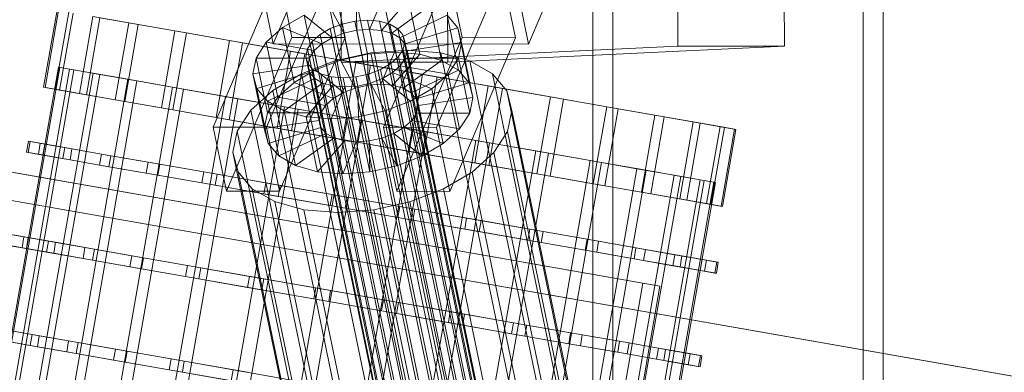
# Model space of a CAD drawing. Header units: millimetres. Extents: x -4395 to 65662, y -65530 to 6847.
# Tile 638 of 656: x 20020 to 20197, y -17698 to -17635. Entities that reach past the tile are written whole.
import ezdxf

# ---------------------------------------------------------------- set-up
doc = ezdxf.new("R2010")
doc.units = ezdxf.units.MM
doc.layers.add('superior_C02', color=7, linetype='Continuous', lineweight=0)
doc.layers.add('superior_C07', color=7, linetype='Continuous', lineweight=0)

msp = doc.modelspace()

# ---------------------------------------------------------------- linework, layer by layer
at = {"layer": 'superior_C02'}
for p, q in [((20122.893, -17575), (20122.893, -18425)), ((20126.47, -18425), (20126.47, -17575)), ((20171.385, -18425), (20171.385, -17575)), ((20174.961, -17575), (20174.961, -18425)), ((20138.152, -17639.486), (20138.076, -17621.488)), ((20157.167, -17621.488), (20157.243, -17639.486)), ((20077.683, -17624.356), (20077.759, -17642.354)), ((20096.85, -17642.354), (20096.774, -17624.356)), ((20066.521, -17626.449), (20054.77, -17653.98)), ((20063.167, -17627.592), (20065.548, -17639.061)), ((20064.316, -17653.992), (20076.066, -17626.461)), ((20068.901, -17637.917), (20066.521, -17626.449)), ((20076.066, -17626.461), (20078.447, -17637.929)), ((20097.066, -17626.487), (20085.316, -17654.019)), ((20094.861, -17654.031), (20106.612, -17626.499)), ((20099.447, -17637.955), (20097.066, -17626.487)), ((20106.612, -17626.499), (20108.992, -17637.967)), ((20111.366, -17639.118), (20108.986, -17627.65)), ((20080.415, -17631.1), (20080.521, -17636.643)), ((20082.455, -17640.93), (20080.415, -17631.1)), ((20085.267, -17630.735), (20082.819, -17636.47)), ((20089.803, -17631.112), (20084.968, -17636.649)), ((20087.308, -17640.564), (20085.267, -17630.735)), ((20091.843, -17640.942), (20089.803, -17631.112)), ((20065.548, -17639.061), (20067.996, -17633.325)), ((20075.576, -17632.183), (20078.229, -17637.157)), ((20077.616, -17642.013), (20075.576, -17632.183)), ((20093.713, -17632.206), (20086.82, -17637.167)), ((20095.753, -17642.036), (20093.713, -17632.206)), ((20113.814, -17633.382), (20111.366, -17639.118)), ((20067.235, -17636.164), (20071.081, -17633.91)), ((20071.081, -17633.91), (20076.099, -17637.975)), ((20073.121, -17643.74), (20071.081, -17633.91)), ((20077.889, -17635.518), (20080.181, -17635.005)), ((20080.181, -17635.005), (20082.479, -17634.832)), ((20124.556, -17848.804), (20080.181, -17635.005)), ((20082.479, -17634.832), (20084.628, -17635.011)), ((20126.855, -17848.631), (20082.479, -17634.832)), ((20084.628, -17635.011), (20086.48, -17635.529)), ((20129.003, -17848.809), (20084.628, -17635.011)), ((20096.73, -17633.943), (20088.249, -17637.99)), ((20098.77, -17643.772), (20096.73, -17633.943)), ((20096.73, -17633.943), (20098.648, -17636.203)), ((20064.302, -17638.79), (20067.235, -17636.164)), ((20067.235, -17636.164), (20074.278, -17639.042)), ((20069.275, -17645.994), (20067.235, -17636.164)), ((20073.938, -17637.404), (20075.759, -17636.336)), ((20075.759, -17636.336), (20077.889, -17635.518)), ((20120.135, -17850.135), (20075.759, -17636.336)), ((20122.264, -17849.317), (20077.889, -17635.518)), ((20080.521, -17636.643), (20078.229, -17637.157)), ((20082.819, -17636.47), (20080.521, -17636.643)), ((20080.521, -17636.643), (20082.561, -17646.473)), ((20082.819, -17636.47), (20084.86, -17646.3)), ((20084.968, -17636.649), (20082.819, -17636.47)), ((20084.968, -17636.649), (20087.008, -17646.479)), ((20086.82, -17637.167), (20084.968, -17636.649)), ((20086.48, -17635.529), (20087.909, -17636.352)), ((20130.855, -17849.328), (20086.48, -17635.529)), ((20087.909, -17636.352), (20088.818, -17637.422)), ((20132.284, -17850.15), (20087.909, -17636.352)), ((20098.648, -17636.203), (20089.158, -17639.061)), ((20100.689, -17646.033), (20098.648, -17636.203)), ((20098.648, -17636.203), (20099.338, -17638.834)), ((20057.15, -17665.449), (20068.901, -17637.917)), ((20078.447, -17637.929), (20066.696, -17665.461)), ((20078.447, -17637.929), (20068.901, -17637.917)), ((20071.685, -17639.983), (20072.548, -17638.648)), ((20072.548, -17638.648), (20073.938, -17637.404)), ((20116.924, -17852.446), (20072.548, -17638.648)), ((20118.313, -17851.202), (20073.938, -17637.404)), ((20076.099, -17637.975), (20074.278, -17639.042)), ((20078.229, -17637.157), (20076.099, -17637.975)), ((20076.099, -17637.975), (20078.14, -17647.804)), ((20078.229, -17637.157), (20080.269, -17646.986)), ((20086.82, -17637.167), (20088.86, -17646.997)), ((20088.249, -17637.99), (20086.82, -17637.167)), ((20087.696, -17665.487), (20099.447, -17637.955)), ((20088.249, -17637.99), (20090.289, -17647.82)), ((20089.158, -17639.061), (20088.249, -17637.99)), ((20088.818, -17637.422), (20089.145, -17638.668)), ((20133.193, -17851.221), (20088.818, -17637.422)), ((20089.145, -17638.668), (20088.867, -17640.005)), ((20133.52, -17852.467), (20089.145, -17638.668)), ((20108.992, -17637.967), (20097.241, -17665.499)), ((20108.992, -17637.967), (20099.447, -17637.955)), ((20062.48, -17641.61), (20064.302, -17638.79)), ((20064.302, -17638.79), (20072.888, -17640.286)), ((20066.342, -17648.62), (20064.302, -17638.79)), ((20065.548, -17639.061), (20111.366, -17639.118)), ((20071.408, -17641.32), (20071.685, -17639.983)), ((20116.061, -17853.782), (20071.685, -17639.983)), ((20072.888, -17640.286), (20072.025, -17641.622)), ((20074.278, -17639.042), (20072.888, -17640.286)), ((20072.888, -17640.286), (20074.928, -17650.116)), ((20074.278, -17639.042), (20076.318, -17648.872)), ((20138.152, -17639.486), (20077.759, -17642.354)), ((20083.067, -17640.659), (20089.555, -17640.17)), ((20088.867, -17640.005), (20088.004, -17641.341)), ((20088.867, -17640.005), (20133.243, -17853.804)), ((20089.158, -17639.061), (20091.198, -17648.891)), ((20089.485, -17640.307), (20089.158, -17639.061)), ((20089.207, -17641.643), (20089.485, -17640.307)), ((20099.338, -17638.834), (20089.485, -17640.307)), ((20089.485, -17640.307), (20091.525, -17650.137)), ((20089.555, -17640.17), (20095.618, -17640.674)), ((20127.809, -17824.479), (20089.555, -17640.17)), ((20157.243, -17639.486), (20096.85, -17642.354)), ((20099.338, -17638.834), (20098.753, -17641.655)), ((20101.379, -17648.664), (20099.338, -17638.834)), ((20157.243, -17639.486), (20138.152, -17639.486)), ((20061.894, -17644.431), (20062.48, -17641.61)), ((20062.48, -17641.61), (20072.025, -17641.622)), ((20064.52, -17651.44), (20062.48, -17641.61)), ((20070.589, -17644.416), (20076.599, -17642.107)), ((20071.735, -17642.566), (20071.408, -17641.32)), ((20115.783, -17855.119), (20071.408, -17641.32)), ((20072.025, -17641.622), (20071.748, -17642.958)), ((20072.025, -17641.622), (20074.065, -17651.452)), ((20077.616, -17642.013), (20073.121, -17643.74)), ((20076.599, -17642.107), (20083.067, -17640.659)), ((20114.853, -17826.416), (20076.599, -17642.107)), ((20082.455, -17640.93), (20077.616, -17642.013)), ((20080.269, -17646.986), (20077.616, -17642.013)), ((20087.308, -17640.564), (20082.455, -17640.93)), ((20082.561, -17646.473), (20082.455, -17640.93)), ((20121.322, -17824.968), (20083.067, -17640.659)), ((20084.86, -17646.3), (20087.308, -17640.564)), ((20088.004, -17641.341), (20086.614, -17642.585)), ((20087.008, -17646.479), (20091.843, -17640.942)), ((20091.843, -17640.942), (20087.308, -17640.564)), ((20132.38, -17855.139), (20088.004, -17641.341)), ((20088.344, -17642.979), (20089.207, -17641.643)), ((20088.86, -17646.997), (20095.753, -17642.036)), ((20089.207, -17641.643), (20098.753, -17641.655)), ((20091.247, -17651.473), (20089.207, -17641.643)), ((20095.753, -17642.036), (20091.843, -17640.942)), ((20095.618, -17640.674), (20100.844, -17642.137)), ((20133.873, -17824.984), (20095.618, -17640.674)), ((20098.77, -17643.772), (20095.753, -17642.036)), ((20098.753, -17641.655), (20096.931, -17644.475)), ((20098.753, -17641.655), (20100.793, -17651.485)), ((20100.844, -17642.137), (20104.878, -17644.459)), ((20139.099, -17826.446), (20100.844, -17642.137)), ((20061.894, -17644.431), (20071.748, -17642.958)), ((20073.121, -17643.74), (20069.275, -17645.994)), ((20072.643, -17643.637), (20071.735, -17642.566)), ((20116.11, -17856.365), (20071.735, -17642.566)), ((20071.748, -17642.958), (20072.075, -17644.204)), ((20071.748, -17642.958), (20073.788, -17652.788)), ((20074.073, -17644.459), (20072.643, -17643.637)), ((20117.019, -17857.435), (20072.643, -17643.637)), ((20078.14, -17647.804), (20073.121, -17643.74)), ((20077.759, -17642.354), (20096.85, -17642.354)), ((20084.793, -17643.652), (20082.664, -17644.47)), ((20086.614, -17642.585), (20084.793, -17643.652)), ((20129.168, -17857.451), (20084.793, -17643.652)), ((20130.99, -17856.383), (20086.614, -17642.585)), ((20086.955, -17644.223), (20088.344, -17642.979)), ((20096.931, -17644.475), (20088.344, -17642.979)), ((20088.344, -17642.979), (20090.384, -17652.809)), ((20090.289, -17647.82), (20098.77, -17643.772)), ((20100.689, -17646.033), (20098.77, -17643.772)), ((20062.584, -17647.062), (20061.894, -17644.431)), ((20063.934, -17654.261), (20061.894, -17644.431)), ((20062.584, -17647.062), (20072.075, -17644.204)), ((20064.503, -17649.322), (20072.984, -17645.275)), ((20065.448, -17647.428), (20070.589, -17644.416)), ((20108.844, -17828.725), (20070.589, -17644.416)), ((20072.075, -17644.204), (20072.984, -17645.275)), ((20072.075, -17644.204), (20074.115, -17654.034)), ((20072.984, -17645.275), (20074.413, -17646.098)), ((20072.984, -17645.275), (20075.024, -17655.105)), ((20075.924, -17644.978), (20074.073, -17644.459)), ((20118.448, -17858.258), (20074.073, -17644.459)), ((20078.073, -17645.156), (20075.924, -17644.978)), ((20120.3, -17858.776), (20075.924, -17644.978)), ((20080.371, -17644.983), (20078.073, -17645.156)), ((20122.448, -17858.955), (20078.073, -17645.156)), ((20082.664, -17644.47), (20080.371, -17644.983)), ((20124.747, -17858.782), (20080.371, -17644.983)), ((20127.039, -17858.269), (20082.664, -17644.47)), ((20083.004, -17646.108), (20085.133, -17645.29)), ((20085.133, -17645.29), (20086.955, -17644.223)), ((20090.152, -17649.355), (20085.133, -17645.29)), ((20085.133, -17645.29), (20087.173, -17655.12)), ((20093.997, -17647.101), (20086.955, -17644.223)), ((20086.955, -17644.223), (20088.995, -17654.053)), ((20096.931, -17644.475), (20093.997, -17647.101)), ((20098.971, -17654.305), (20096.931, -17644.475)), ((20104.878, -17644.459), (20107.443, -17647.481)), ((20143.132, -17828.768), (20104.878, -17644.459)), ((20061.526, -17650.939), (20065.448, -17647.428)), ((20064.503, -17649.322), (20062.584, -17647.062)), ((20064.624, -17656.892), (20062.584, -17647.062)), ((20103.703, -17831.737), (20065.448, -17647.428)), ((20069.275, -17645.994), (20066.342, -17648.62)), ((20067.52, -17651.059), (20074.413, -17646.098)), ((20076.318, -17648.872), (20069.275, -17645.994)), ((20071.429, -17652.153), (20076.265, -17646.616)), ((20074.413, -17646.098), (20076.265, -17646.616)), ((20074.413, -17646.098), (20076.453, -17655.927)), ((20075.965, -17652.53), (20078.413, -17646.795)), ((20076.265, -17646.616), (20078.413, -17646.795)), ((20076.265, -17646.616), (20078.305, -17656.446)), ((20078.14, -17647.804), (20080.269, -17646.986)), ((20078.413, -17646.795), (20080.712, -17646.622)), ((20078.413, -17646.795), (20080.453, -17656.624)), ((20080.269, -17646.986), (20082.561, -17646.473)), ((20080.712, -17646.622), (20083.004, -17646.108)), ((20080.817, -17652.165), (20080.712, -17646.622)), ((20080.712, -17646.622), (20082.752, -17656.451)), ((20082.561, -17646.473), (20084.86, -17646.3)), ((20085.656, -17651.082), (20083.004, -17646.108)), ((20083.004, -17646.108), (20085.044, -17655.938)), ((20084.86, -17646.3), (20087.008, -17646.479)), ((20087.008, -17646.479), (20088.86, -17646.997)), ((20088.86, -17646.997), (20090.289, -17647.82)), ((20093.997, -17647.101), (20090.152, -17649.355)), ((20091.198, -17648.891), (20100.689, -17646.033)), ((20096.037, -17656.931), (20093.997, -17647.101)), ((20101.379, -17648.664), (20100.689, -17646.033)), ((20107.443, -17647.481), (20108.365, -17650.998)), ((20145.698, -17831.79), (20107.443, -17647.481)), ((20067.52, -17651.059), (20064.503, -17649.322)), ((20066.543, -17659.152), (20064.503, -17649.322)), ((20066.342, -17648.62), (20064.52, -17651.44)), ((20074.928, -17650.116), (20066.342, -17648.62)), ((20074.928, -17650.116), (20076.318, -17648.872)), ((20076.318, -17648.872), (20078.14, -17647.804)), ((20090.289, -17647.82), (20091.198, -17648.891)), ((20091.198, -17648.891), (20091.525, -17650.137)), ((20091.525, -17650.137), (20101.379, -17648.664)), ((20100.793, -17651.485), (20101.379, -17648.664)), ((20059.091, -17654.709), (20061.526, -17650.939)), ((20099.781, -17835.248), (20061.526, -17650.939)), ((20071.429, -17652.153), (20067.52, -17651.059)), ((20069.56, -17660.889), (20067.52, -17651.059)), ((20074.065, -17651.452), (20074.928, -17650.116)), ((20085.656, -17651.082), (20080.817, -17652.165)), ((20090.152, -17649.355), (20085.656, -17651.082)), ((20087.697, -17660.912), (20085.656, -17651.082)), ((20092.192, -17659.184), (20090.152, -17649.355)), ((20091.525, -17650.137), (20091.247, -17651.473)), ((20108.365, -17650.998), (20107.582, -17654.769)), ((20146.62, -17835.307), (20108.365, -17650.998)), ((20064.52, -17651.44), (20063.934, -17654.261)), ((20073.788, -17652.788), (20063.934, -17654.261)), ((20074.065, -17651.452), (20064.52, -17651.44)), ((20075.965, -17652.53), (20071.429, -17652.153)), ((20073.47, -17661.983), (20071.429, -17652.153)), ((20073.788, -17652.788), (20074.065, -17651.452)), ((20074.115, -17654.034), (20073.788, -17652.788)), ((20080.817, -17652.165), (20075.965, -17652.53)), ((20078.005, -17662.36), (20075.965, -17652.53)), ((20082.858, -17661.995), (20080.817, -17652.165)), ((20090.384, -17652.809), (20088.995, -17654.053)), ((20091.247, -17651.473), (20090.384, -17652.809)), ((20090.384, -17652.809), (20098.971, -17654.305)), ((20100.793, -17651.485), (20091.247, -17651.473)), ((20098.971, -17654.305), (20100.793, -17651.485)), ((20064.316, -17653.992), (20054.77, -17653.98)), ((20054.77, -17653.98), (20057.15, -17665.449)), ((20063.934, -17654.261), (20064.624, -17656.892)), ((20066.696, -17665.461), (20064.316, -17653.992)), ((20074.115, -17654.034), (20064.624, -17656.892)), ((20075.024, -17655.105), (20074.115, -17654.034)), ((20094.861, -17654.031), (20085.316, -17654.019)), ((20085.316, -17654.019), (20087.696, -17665.487)), ((20088.995, -17654.053), (20087.173, -17655.12)), ((20088.995, -17654.053), (20096.037, -17656.931)), ((20097.241, -17665.499), (20094.861, -17654.031)), ((20096.037, -17656.931), (20098.971, -17654.305)), ((20058.308, -17658.48), (20059.091, -17654.709)), ((20097.346, -17839.018), (20059.091, -17654.709)), ((20075.024, -17655.105), (20066.543, -17659.152)), ((20076.453, -17655.927), (20069.56, -17660.889)), ((20076.453, -17655.927), (20075.024, -17655.105)), ((20078.305, -17656.446), (20076.453, -17655.927)), ((20085.044, -17655.938), (20082.752, -17656.451)), ((20087.173, -17655.12), (20085.044, -17655.938)), ((20085.044, -17655.938), (20087.697, -17660.912)), ((20087.173, -17655.12), (20092.192, -17659.184)), ((20107.582, -17654.769), (20105.147, -17658.539)), ((20107.582, -17654.769), (20145.837, -17839.078)), ((20064.624, -17656.892), (20066.543, -17659.152)), ((20078.305, -17656.446), (20073.47, -17661.983)), ((20080.453, -17656.624), (20078.005, -17662.36)), ((20080.453, -17656.624), (20078.305, -17656.446)), ((20082.752, -17656.451), (20080.453, -17656.624)), ((20082.752, -17656.451), (20082.858, -17661.995)), ((20092.192, -17659.184), (20096.037, -17656.931)), ((20059.23, -17661.997), (20058.308, -17658.48)), ((20096.562, -17842.789), (20058.308, -17658.48)), ((20066.543, -17659.152), (20069.56, -17660.889)), ((20087.697, -17660.912), (20092.192, -17659.184)), ((20105.147, -17658.539), (20101.225, -17662.05)), ((20143.401, -17842.848), (20105.147, -17658.539)), ((20069.56, -17660.889), (20073.47, -17661.983)), ((20082.858, -17661.995), (20087.697, -17660.912)), ((20061.796, -17665.019), (20059.23, -17661.997)), ((20097.485, -17846.306), (20059.23, -17661.997)), ((20073.47, -17661.983), (20078.005, -17662.36)), ((20078.005, -17662.36), (20082.858, -17661.995)), ((20101.225, -17662.05), (20096.084, -17665.062)), ((20139.479, -17846.359), (20101.225, -17662.05)), ((20065.829, -17667.341), (20061.796, -17665.019)), ((20100.05, -17849.328), (20061.796, -17665.019)), ((20096.084, -17665.062), (20090.074, -17667.371)), ((20134.339, -17849.371), (20096.084, -17665.062)), ((20057.15, -17665.449), (20066.696, -17665.461)), ((20087.696, -17665.487), (20097.241, -17665.499)), ((20071.055, -17668.803), (20065.829, -17667.341)), ((20104.083, -17851.65), (20065.829, -17667.341)), ((20090.074, -17667.371), (20083.606, -17668.819)), ((20128.329, -17851.68), (20090.074, -17667.371)), ((20077.118, -17669.308), (20071.055, -17668.803)), ((20109.31, -17853.113), (20071.055, -17668.803)), ((20083.606, -17668.819), (20077.118, -17669.308)), ((20115.373, -17853.617), (20077.118, -17669.308)), ((20121.86, -17853.128), (20083.606, -17668.819))]:
    msp.add_line(p, q, dxfattribs=at)
at = {"layer": 'superior_C07'}
for p, q in [((20026.776, -17633.049), (20024.358, -17646.839)), ((20027.036, -17633.095), (20024.618, -17646.885)), ((20028.856, -17633.414), (20026.438, -17647.204)), ((20027.208, -17647.339), (20029.626, -17633.549)), ((20033.195, -17634.175), (20030.778, -17647.964)), ((20034.446, -17634.394), (20032.029, -17648.184)), ((20033.195, -17634.175), (20039.629, -17635.303)), ((20041.312, -17635.598), (20034.446, -17634.394)), ((20039.629, -17635.303), (20037.211, -17649.092)), ((20041.312, -17635.598), (20038.895, -17649.387)), ((20039.629, -17635.303), (20047.908, -17636.754)), ((20049.959, -17637.114), (20041.312, -17635.598)), ((20047.908, -17636.754), (20045.49, -17650.544)), ((20047.908, -17636.754), (20057.715, -17638.473)), ((20049.959, -17637.114), (20047.542, -17650.903)), ((20060.055, -17638.884), (20049.959, -17637.114)), ((20057.715, -17638.473), (20055.297, -17652.263)), ((20057.715, -17638.473), (20068.673, -17640.395)), ((20060.055, -17638.884), (20057.638, -17652.673)), ((20071.213, -17640.84), (20060.055, -17638.884)), ((20068.673, -17640.395), (20066.256, -17654.184)), ((20068.673, -17640.395), (20080.361, -17642.444)), ((20071.213, -17640.84), (20068.795, -17654.629)), ((20083.002, -17642.907), (20071.213, -17640.84)), ((19879.251, -17642.72), (20234.98, -17705.085)), ((20238.656, -17705.729), (19882.927, -17643.364)), ((20027.013, -17643.243), (19997.657, -17810.69)), ((20027.265, -17643.288), (19997.909, -17810.734)), ((20029.026, -17643.596), (19999.67, -17811.042)), ((20000.415, -17811.173), (20029.771, -17643.727)), ((20027.265, -17643.288), (20027.013, -17643.243)), ((20027.013, -17643.243), (20029.026, -17643.596)), ((20029.771, -17643.727), (20027.265, -17643.288)), ((20029.026, -17643.596), (20033.226, -17644.333)), ((20034.436, -17644.545), (20029.771, -17643.727)), ((20080.361, -17642.444), (20077.944, -17656.233)), ((20080.361, -17642.444), (20092.33, -17644.542)), ((20083.002, -17642.907), (20080.585, -17656.696)), ((20094.971, -17645.005), (20083.002, -17642.907)), ((20033.226, -17644.333), (20003.87, -17811.779)), ((20034.436, -17644.545), (20005.08, -17811.991)), ((20039.451, -17645.424), (20010.095, -17812.87)), ((20041.081, -17645.71), (20011.725, -17813.156)), ((20033.226, -17644.333), (20039.451, -17645.424)), ((20041.081, -17645.71), (20034.436, -17644.545)), ((20039.451, -17645.424), (20047.464, -17646.829)), ((20049.449, -17647.177), (20041.081, -17645.71)), ((20092.33, -17644.542), (20089.912, -17658.332)), ((20092.33, -17644.542), (20104.119, -17646.609)), ((20094.971, -17645.005), (20092.553, -17658.795)), ((20106.659, -17647.054), (20094.971, -17645.005)), ((20047.464, -17646.829), (20018.108, -17814.275)), ((20049.449, -17647.177), (20020.093, -17814.623)), ((20026.438, -17647.204), (20024.358, -17646.839)), ((20024.358, -17646.839), (20024.618, -17646.885)), ((20024.618, -17646.885), (20027.208, -17647.339)), ((20030.778, -17647.964), (20026.438, -17647.204)), ((20027.208, -17647.339), (20032.029, -17648.184)), ((20047.464, -17646.829), (20056.954, -17648.493)), ((20059.219, -17648.89), (20049.449, -17647.177)), ((20104.119, -17646.609), (20101.702, -17660.399)), ((20104.119, -17646.609), (20115.276, -17648.565)), ((20106.659, -17647.054), (20104.241, -17660.844)), ((20117.617, -17648.975), (20106.659, -17647.054)), ((20056.954, -17648.493), (20027.598, -17815.939)), ((20059.219, -17648.89), (20029.863, -17816.336)), ((20037.211, -17649.092), (20030.778, -17647.964)), ((20032.029, -17648.184), (20038.895, -17649.387)), ((20045.49, -17650.544), (20037.211, -17649.092)), ((20056.954, -17648.493), (20067.559, -17650.352)), ((20070.017, -17650.783), (20059.219, -17648.89)), ((20115.276, -17648.565), (20112.859, -17662.355)), ((20117.617, -17648.975), (20115.199, -17662.765)), ((20115.276, -17648.565), (20125.373, -17650.335)), ((20127.424, -17650.695), (20117.617, -17648.975)), ((20067.559, -17650.352), (20038.203, -17817.798)), ((20038.895, -17649.387), (20047.542, -17650.903)), ((20070.017, -17650.783), (20040.661, -17818.229)), ((20055.297, -17652.263), (20045.49, -17650.544)), ((20047.542, -17650.903), (20057.638, -17652.673)), ((20067.559, -17650.352), (20078.87, -17652.335)), ((20081.426, -17652.783), (20070.017, -17650.783)), ((20125.373, -17650.335), (20122.955, -17664.125)), ((20127.424, -17650.695), (20125.006, -17664.484)), ((20125.373, -17650.335), (20134.02, -17651.851)), ((20135.703, -17652.146), (20127.424, -17650.695)), ((20078.87, -17652.335), (20049.514, -17819.781)), ((20081.426, -17652.783), (20052.07, -17820.229)), ((20066.256, -17654.184), (20055.297, -17652.263)), ((20057.638, -17652.673), (20068.795, -17654.629)), ((20078.87, -17652.335), (20090.453, -17654.365)), ((20093.008, -17654.813), (20081.426, -17652.783)), ((20134.02, -17651.851), (20131.602, -17665.641)), ((20135.703, -17652.146), (20133.286, -17665.936)), ((20134.02, -17651.851), (20140.885, -17653.055)), ((20142.136, -17653.274), (20135.703, -17652.146)), ((20090.453, -17654.365), (20061.096, -17821.812)), ((20077.944, -17656.233), (20066.256, -17654.184)), ((20068.795, -17654.629), (20080.585, -17656.696)), ((20090.453, -17654.365), (20101.862, -17656.366)), ((20140.885, -17653.055), (20138.468, -17666.844)), ((20142.136, -17653.274), (20139.719, -17667.064)), ((20140.885, -17653.055), (20145.706, -17653.9)), ((20146.476, -17654.035), (20142.136, -17653.274)), ((20145.706, -17653.9), (20143.288, -17667.689)), ((20146.476, -17654.035), (20144.059, -17667.824)), ((20145.706, -17653.9), (20148.296, -17654.354)), ((20148.296, -17654.354), (20145.879, -17668.143)), ((20148.556, -17654.399), (20146.139, -17668.189)), ((20148.556, -17654.399), (20146.476, -17654.035)), ((20148.296, -17654.354), (20148.556, -17654.399)), ((20093.008, -17654.813), (20063.652, -17822.26)), ((20101.862, -17656.366), (20072.506, -17823.812)), ((20089.912, -17658.332), (20077.944, -17656.233)), ((20104.319, -17656.796), (20093.008, -17654.813)), ((20101.862, -17656.366), (20112.659, -17658.258)), ((19991.445, -17657.313), (20131.864, -17681.931)), ((20134.928, -17682.468), (19994.508, -17657.85)), ((20021.649, -17656.517), (20021.304, -17658.486)), ((20021.914, -17656.563), (20021.568, -17658.533)), ((20021.914, -17656.563), (20021.649, -17656.517)), ((20021.649, -17656.517), (20023.763, -17656.887)), ((20024.545, -17657.024), (20021.914, -17656.563)), ((20023.763, -17656.887), (20023.417, -17658.857)), ((20023.763, -17656.887), (20028.173, -17657.66)), ((20024.2, -17658.994), (20024.545, -17657.024)), ((20029.444, -17657.883), (20024.545, -17657.024)), ((20028.173, -17657.66), (20027.827, -17659.63)), ((20028.173, -17657.66), (20034.709, -17658.806)), ((20029.444, -17657.883), (20029.098, -17659.853)), ((20036.42, -17659.106), (20029.444, -17657.883)), ((20104.319, -17656.796), (20074.963, -17824.243)), ((20080.585, -17656.696), (20092.553, -17658.795)), ((20114.924, -17658.656), (20104.319, -17656.796)), ((20023.417, -17658.857), (20021.304, -17658.486)), ((20021.304, -17658.486), (20021.568, -17658.533)), ((20021.568, -17658.533), (20024.2, -17658.994)), ((20027.827, -17659.63), (20023.417, -17658.857)), ((20024.2, -17658.994), (20029.098, -17659.853)), ((20034.364, -17660.776), (20027.827, -17659.63)), ((20029.098, -17659.853), (20036.075, -17661.076)), ((20034.709, -17658.806), (20034.364, -17660.776)), ((20034.709, -17658.806), (20043.122, -17660.281)), ((20036.42, -17659.106), (20036.075, -17661.076)), ((20045.207, -17660.647), (20036.42, -17659.106)), ((20112.659, -17658.258), (20083.303, -17825.705)), ((20114.924, -17658.656), (20085.568, -17826.102)), ((20101.702, -17660.399), (20089.912, -17658.332)), ((20092.553, -17658.795), (20104.241, -17660.844)), ((20112.659, -17658.258), (20122.429, -17659.971)), ((20124.415, -17660.319), (20114.924, -17658.656)), ((20042.777, -17662.251), (20034.364, -17660.776)), ((20036.075, -17661.076), (20044.861, -17662.617)), ((20043.122, -17660.281), (20042.777, -17662.251)), ((20043.122, -17660.281), (20053.087, -17662.028)), ((20045.207, -17660.647), (20044.861, -17662.617)), ((20055.466, -17662.445), (20045.207, -17660.647)), ((20122.429, -17659.971), (20093.073, -17827.418)), ((20124.415, -17660.319), (20095.059, -17827.766)), ((20130.798, -17661.438), (20101.442, -17828.885)), ((20112.859, -17662.355), (20101.702, -17660.399)), ((20104.241, -17660.844), (20115.199, -17662.765)), ((20122.429, -17659.971), (20130.798, -17661.438)), ((20132.427, -17661.724), (20124.415, -17660.319)), ((20130.798, -17661.438), (20137.442, -17662.603)), ((20052.742, -17663.998), (20042.777, -17662.251)), ((20044.861, -17662.617), (20055.12, -17664.415)), ((20053.087, -17662.028), (20052.742, -17663.998)), ((20053.087, -17662.028), (20064.222, -17663.98)), ((20055.466, -17662.445), (20055.12, -17664.415)), ((20066.803, -17664.433), (20055.466, -17662.445)), ((20132.427, -17661.724), (20103.071, -17829.17)), ((20137.442, -17662.603), (20108.086, -17830.05)), ((20138.653, -17662.816), (20109.296, -17830.262)), ((20142.107, -17663.421), (20112.751, -17830.867)), ((20122.955, -17664.125), (20112.859, -17662.355)), ((20115.199, -17662.765), (20125.006, -17664.484)), ((20138.653, -17662.816), (20132.427, -17661.724)), ((20137.442, -17662.603), (20142.107, -17663.421)), ((20142.852, -17663.552), (20138.653, -17662.816)), ((20142.107, -17663.421), (20144.613, -17663.861)), ((20063.877, -17665.95), (20052.742, -17663.998)), ((20055.12, -17664.415), (20066.458, -17666.403)), ((20064.222, -17663.98), (20063.877, -17665.95)), ((20064.222, -17663.98), (20076.099, -17666.062)), ((20066.803, -17664.433), (20066.458, -17666.403)), ((20078.783, -17666.533), (20066.803, -17664.433)), ((20142.852, -17663.552), (20113.496, -17830.998)), ((20144.613, -17663.861), (20115.257, -17831.307)), ((20144.865, -17663.905), (20115.509, -17831.351)), ((20131.602, -17665.641), (20122.955, -17664.125)), ((20125.006, -17664.484), (20133.286, -17665.936)), ((20144.865, -17663.905), (20142.852, -17663.552)), ((20144.613, -17663.861), (20144.865, -17663.905)), ((20075.753, -17668.032), (20063.877, -17665.95)), ((20066.458, -17666.403), (20078.437, -17668.503)), ((20076.099, -17666.062), (20075.753, -17668.032)), ((20076.099, -17666.062), (20088.261, -17668.195)), ((20078.783, -17666.533), (20078.437, -17668.503)), ((20090.944, -17668.665), (20078.783, -17666.533)), ((20138.468, -17666.844), (20131.602, -17665.641)), ((20133.286, -17665.936), (20139.719, -17667.064)), ((20143.288, -17667.689), (20138.468, -17666.844)), ((20087.915, -17670.165), (20075.753, -17668.032)), ((20078.437, -17668.503), (20090.599, -17670.635)), ((20088.261, -17668.195), (20087.915, -17670.165)), ((20088.261, -17668.195), (20100.24, -17670.295)), ((20090.944, -17668.665), (20090.599, -17670.635)), ((20102.821, -17670.747), (20090.944, -17668.665)), ((20139.719, -17667.064), (20144.059, -17667.824)), ((20145.879, -17668.143), (20143.288, -17667.689)), ((20144.059, -17667.824), (20146.139, -17668.189)), ((20146.139, -17668.189), (20145.879, -17668.143)), ((20099.895, -17672.265), (20087.915, -17670.165)), ((20100.24, -17670.295), (20099.895, -17672.265)), ((20100.24, -17670.295), (20111.577, -17672.282)), ((20090.599, -17670.635), (20102.475, -17672.717)), ((20111.232, -17674.252), (20099.895, -17672.265)), ((20102.821, -17670.747), (20102.475, -17672.717)), ((20113.956, -17672.699), (20102.821, -17670.747)), ((20111.577, -17672.282), (20111.232, -17674.252)), ((20111.577, -17672.282), (20121.836, -17674.081)), ((20018.714, -17673.261), (20020.827, -17673.632)), ((20021.61, -17673.769), (20018.978, -17673.307)), ((20020.827, -17673.632), (20020.482, -17675.602)), ((20020.827, -17673.632), (20025.237, -17674.405)), ((20021.264, -17675.739), (20021.61, -17673.769)), ((20026.508, -17674.628), (20021.61, -17673.769)), ((20102.475, -17672.717), (20113.61, -17674.669)), ((20113.956, -17672.699), (20113.61, -17674.669)), ((20123.921, -17674.446), (20113.956, -17672.699)), ((20020.482, -17675.602), (20018.368, -17675.231)), ((20018.633, -17675.277), (20021.264, -17675.739)), ((20024.892, -17676.375), (20020.482, -17675.602)), ((20021.264, -17675.739), (20026.163, -17676.598)), ((20025.237, -17674.405), (20024.892, -17676.375)), ((20025.237, -17674.405), (20031.774, -17675.551)), ((20026.508, -17674.628), (20026.163, -17676.598)), ((20033.485, -17675.851), (20026.508, -17674.628)), ((20031.774, -17675.551), (20031.428, -17677.521)), ((20031.774, -17675.551), (20040.187, -17677.026)), ((20121.491, -17676.051), (20111.232, -17674.252)), ((20113.61, -17674.669), (20123.576, -17676.416)), ((20121.836, -17674.081), (20121.491, -17676.051)), ((20121.836, -17674.081), (20130.623, -17675.621)), ((20123.921, -17674.446), (20123.576, -17676.416)), ((20132.334, -17675.921), (20123.921, -17674.446)), ((20130.623, -17675.621), (20130.278, -17677.591)), ((20130.623, -17675.621), (20137.599, -17676.844)), ((20031.428, -17677.521), (20024.892, -17676.375)), ((20026.163, -17676.598), (20033.139, -17677.821)), ((20039.841, -17678.996), (20031.428, -17677.521)), ((20033.485, -17675.851), (20033.139, -17677.821)), ((20042.271, -17677.391), (20033.485, -17675.851)), ((20040.187, -17677.026), (20039.841, -17678.996)), ((20040.187, -17677.026), (20050.152, -17678.773)), ((20042.271, -17677.391), (20041.926, -17679.361)), ((20052.53, -17679.19), (20042.271, -17677.391)), ((20130.278, -17677.591), (20121.491, -17676.051)), ((20123.576, -17676.416), (20131.988, -17677.891)), ((20137.254, -17678.814), (20130.278, -17677.591)), ((20132.334, -17675.921), (20131.988, -17677.891)), ((20138.871, -17677.067), (20132.334, -17675.921)), ((20137.599, -17676.844), (20137.254, -17678.814)), ((20137.599, -17676.844), (20142.498, -17677.703)), ((20138.871, -17677.067), (20138.525, -17679.037)), ((20143.281, -17677.84), (20138.871, -17677.067)), ((20033.139, -17677.821), (20041.926, -17679.361)), ((20049.807, -17680.743), (20039.841, -17678.996)), ((20050.152, -17678.773), (20049.807, -17680.743)), ((20050.152, -17678.773), (20061.287, -17680.725)), ((20052.53, -17679.19), (20052.185, -17681.16)), ((20063.867, -17681.177), (20052.53, -17679.19)), ((20131.988, -17677.891), (20138.525, -17679.037)), ((20142.152, -17679.673), (20137.254, -17678.814)), ((20138.525, -17679.037), (20142.935, -17679.81)), ((20142.498, -17677.703), (20142.152, -17679.673)), ((20142.498, -17677.703), (20145.13, -17678.165)), ((20143.281, -17677.84), (20142.935, -17679.81)), ((20145.394, -17678.211), (20143.281, -17677.84)), ((20145.13, -17678.165), (20144.784, -17680.135)), ((20145.394, -17678.211), (20145.049, -17680.181)), ((20145.13, -17678.165), (20145.394, -17678.211)), ((20041.926, -17679.361), (20052.185, -17681.16)), ((20060.941, -17682.695), (20049.807, -17680.743)), ((20061.287, -17680.725), (20060.941, -17682.695)), ((20061.287, -17680.725), (20073.163, -17682.807)), ((20144.784, -17680.135), (20142.152, -17679.673)), ((20142.935, -17679.81), (20145.049, -17680.181)), ((20145.049, -17680.181), (20144.784, -17680.135)), ((20052.185, -17681.16), (20063.522, -17683.147)), ((20072.818, -17684.777), (20060.941, -17682.695)), ((20063.867, -17681.177), (20063.522, -17683.147)), ((20075.847, -17683.278), (20063.867, -17681.177)), ((20073.163, -17682.807), (20072.818, -17684.777)), ((20073.163, -17682.807), (20085.325, -17684.939)), ((20131.864, -17681.931), (20109.416, -17809.978)), ((20112.479, -17810.515), (20134.928, -17682.468)), ((20134.928, -17682.468), (20131.864, -17681.931)), ((20063.522, -17683.147), (20075.502, -17685.248)), ((20075.847, -17683.278), (20075.502, -17685.248)), ((20088.009, -17685.41), (20075.847, -17683.278)), ((20084.98, -17686.909), (20072.818, -17684.777)), ((20075.502, -17685.248), (20087.663, -17687.38)), ((20085.325, -17684.939), (20084.98, -17686.909)), ((20085.325, -17684.939), (20097.305, -17687.039)), ((20088.009, -17685.41), (20087.663, -17687.38)), ((20099.885, -17687.492), (20088.009, -17685.41)), ((20096.959, -17689.009), (20084.98, -17686.909)), ((20087.663, -17687.38), (20099.54, -17689.462)), ((20097.305, -17687.039), (20096.959, -17689.009)), ((20097.305, -17687.039), (20108.642, -17689.027)), ((20099.885, -17687.492), (20099.54, -17689.462)), ((20111.02, -17689.444), (20099.885, -17687.492)), ((20108.296, -17690.997), (20096.959, -17689.009)), ((20099.54, -17689.462), (20110.675, -17691.414)), ((20108.642, -17689.027), (20108.296, -17690.997)), ((20108.642, -17689.027), (20118.901, -17690.826)), ((20111.02, -17689.444), (20110.675, -17691.414)), ((20120.985, -17691.191), (20111.02, -17689.444)), ((20017.891, -17690.376), (20022.301, -17691.149)), ((20023.573, -17691.372), (20018.674, -17690.514)), ((20022.301, -17691.149), (20021.956, -17693.119)), ((20022.301, -17691.149), (20028.838, -17692.295)), ((20023.573, -17691.372), (20023.227, -17693.342)), ((20030.549, -17692.595), (20023.573, -17691.372)), ((20118.555, -17692.796), (20108.296, -17690.997)), ((20110.675, -17691.414), (20120.64, -17693.161)), ((20118.901, -17690.826), (20118.555, -17692.796)), ((20118.901, -17690.826), (20127.687, -17692.366)), ((20120.985, -17691.191), (20120.64, -17693.161)), ((20129.398, -17692.666), (20120.985, -17691.191)), ((20021.956, -17693.119), (20017.546, -17692.346)), ((20018.329, -17692.483), (20023.227, -17693.342)), ((20028.493, -17694.265), (20021.956, -17693.119)), ((20023.227, -17693.342), (20030.204, -17694.565)), ((20028.838, -17692.295), (20028.493, -17694.265)), ((20028.838, -17692.295), (20037.251, -17693.77)), ((20030.549, -17692.595), (20030.204, -17694.565)), ((20039.336, -17694.136), (20030.549, -17692.595)), ((20127.342, -17694.336), (20118.555, -17692.796)), ((20120.64, -17693.161), (20129.053, -17694.636)), ((20127.687, -17692.366), (20127.342, -17694.336)), ((20127.687, -17692.366), (20134.664, -17693.589)), ((20129.398, -17692.666), (20129.053, -17694.636)), ((20135.935, -17693.812), (20129.398, -17692.666)), ((20036.906, -17695.74), (20028.493, -17694.265)), ((20030.204, -17694.565), (20038.99, -17696.106)), ((20037.251, -17693.77), (20036.906, -17695.74)), ((20037.251, -17693.77), (20047.216, -17695.517)), ((20039.336, -17694.136), (20038.99, -17696.106)), ((20049.595, -17695.934), (20039.336, -17694.136)), ((20134.318, -17695.559), (20127.342, -17694.336)), ((20129.053, -17694.636), (20135.59, -17695.782)), ((20134.664, -17693.589), (20134.318, -17695.559)), ((20134.664, -17693.589), (20139.562, -17694.448)), ((20135.935, -17693.812), (20135.59, -17695.782)), ((20140.345, -17694.585), (20135.935, -17693.812)), ((20139.562, -17694.448), (20139.217, -17696.418)), ((20139.562, -17694.448), (20142.194, -17694.909)), ((20140.345, -17694.585), (20140, -17696.555)), ((20142.458, -17694.956), (20140.345, -17694.585)), ((20142.194, -17694.909), (20141.849, -17696.879)), ((20142.458, -17694.956), (20142.113, -17696.926)), ((20142.194, -17694.909), (20142.458, -17694.956)), ((20046.871, -17697.487), (20036.906, -17695.74)), ((20038.99, -17696.106), (20049.249, -17697.904)), ((20047.216, -17695.517), (20046.871, -17697.487)), ((20047.216, -17695.517), (20058.351, -17697.47)), ((20049.595, -17695.934), (20049.249, -17697.904)), ((20060.932, -17697.922), (20049.595, -17695.934)), ((20139.217, -17696.418), (20134.318, -17695.559)), ((20135.59, -17695.782), (20140, -17696.555)), ((20141.849, -17696.879), (20139.217, -17696.418)), ((20140, -17696.555), (20142.113, -17696.926)), ((20142.113, -17696.926), (20141.849, -17696.879)), ((20058.006, -17699.439), (20046.871, -17697.487)), ((20049.249, -17697.904), (20060.586, -17699.892)), ((20058.351, -17697.47), (20058.006, -17699.439)), ((20058.351, -17697.47), (20070.228, -17699.552))]:
    msp.add_line(p, q, dxfattribs=at)

doc.saveas('drawing.dxf')
